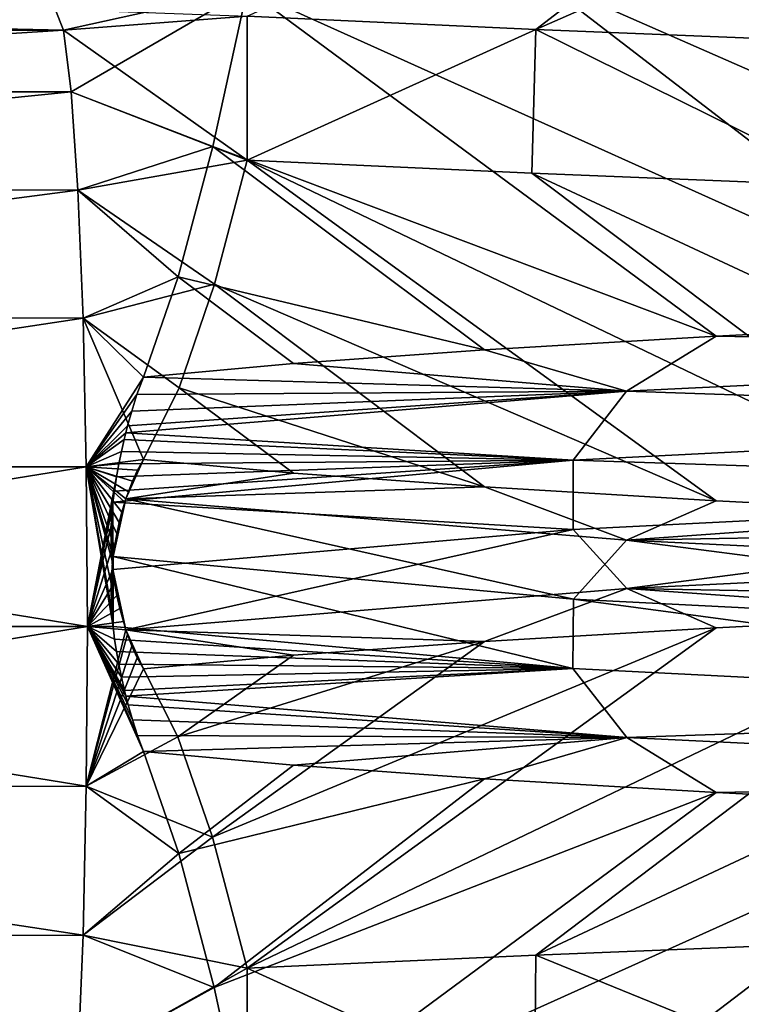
# Model space of a CAD drawing. Header units: millimetres. Extents: x -39.5 to 39.5, y -2 to 94.9.
# Tile 402 of 656: x -13 to -11.7, y 36.2 to 38. Entities that reach past the tile are written whole.
import ezdxf

# ---------------------------------------------------------------- set-up
doc = ezdxf.new("R2010")
doc.units = ezdxf.units.MM
doc.header["$LTSCALE"] = 65.185185
for name, color, linetype in [('460', 7, 'CONTINUOUS'), ('530', 7, 'CONTINUOUS'), ('531', 7, 'CONTINUOUS'), ('624', 7, 'CONTINUOUS'), ('625', 7, 'CONTINUOUS'), ('626', 7, 'CONTINUOUS'), ('633', 7, 'CONTINUOUS'), ('637', 7, 'CONTINUOUS')]:
    doc.layers.add(name, color=color, linetype=linetype)

msp = doc.modelspace()

# ---------------------------------------------------------------- linework, layer by layer
at = {"layer": '460', "linetype": 'Continuous'}
for points in [[(-12.6076, 37.987, -6.5337), (-12.0939, 37.9636, -7.4415), (-12.6076, 37.7306, -6.5337), (-12.6076, 37.987, -6.5337)], [(-12.6076, 37.7306, -6.5337), (-12.0939, 37.9636, -7.4415), (-12.1008, 37.7075, -7.4305), (-12.6076, 37.7306, -6.5337)], [(-12.1008, 37.7075, -7.4305), (-12.0939, 37.9636, -7.4415), (-11.5296, 37.6844, -8.289), (-12.1008, 37.7075, -7.4305)], [(-12.0939, 37.9636, -7.4415), (-11.5169, 37.9403, -8.3067), (-11.5296, 37.6844, -8.289), (-12.0939, 37.9636, -7.4415)], [(-12.0937, 36.3148, 7.4419), (-11.5219, 36.0815, 8.2998), (-11.517, 36.3381, 8.3065), (-12.0937, 36.3148, 7.4419)], [(-12.6076, 36.2914, 6.5337), (-12.0965, 36.0583, 7.4374), (-12.0937, 36.3148, 7.4419), (-12.6076, 36.2914, 6.5337)], [(-12.0965, 36.0583, 7.4374), (-11.5219, 36.0815, 8.2998), (-12.0937, 36.3148, 7.4419), (-12.0965, 36.0583, 7.4374)], [(-12.6076, 36.035, 6.5337), (-12.0965, 36.0583, 7.4374), (-12.6076, 36.2914, 6.5337), (-12.6076, 36.035, 6.5337)]]:
    msp.add_3dface(points, dxfattribs=at)
at = {"layer": '530', "linetype": 'Continuous'}
for points in [[(-12.95, 38), (-12.6076, 37.987, -6.5337), (-12.9351, 37.9624, -0.2853), (-12.95, 38)], [(-12.6076, 37.987, -6.5337), (-12.6076, 37.7306, -6.5337), (-12.9351, 37.9624, -0.2853), (-12.6076, 37.987, -6.5337)], [(-12.9351, 37.9624, -0.2853), (-12.6076, 37.7306, -6.5337), (-12.9211, 37.8522, -0.5507), (-12.9351, 37.9624, -0.2853)], [(-12.9211, 37.8522, -0.5507), (-12.6076, 37.7306, -6.5337), (-12.9092, 37.6772, -0.7783), (-12.9211, 37.8522, -0.5507)], [(-12.6076, 37.7306, -6.5337), (-12.666, 37.5097, -5.4195), (-12.9092, 37.6772, -0.7783), (-12.6076, 37.7306, -6.5337)], [(-12.9092, 37.6772, -0.7783), (-12.666, 37.5097, -5.4195), (-12.9001, 37.4493, -0.9529), (-12.9092, 37.6772, -0.7783)], [(-12.666, 37.5097, -5.4195), (-12.7288, 37.325, -4.2208), (-12.9001, 37.4493, -0.9529), (-12.666, 37.5097, -5.4195)], [(-12.7288, 37.325, -4.2208), (-12.7927, 37.1975, -3.001), (-12.9001, 37.4493, -0.9529), (-12.7288, 37.325, -4.2208)], [(-12.9001, 37.4493, -0.9529), (-12.7927, 37.1975, -3.001), (-12.8943, 37.1843, -1.0625), (-12.9001, 37.4493, -0.9529)], [(-12.7927, 37.1975, -3.001), (-12.8034, 37.1788, -2.798), (-12.8943, 37.1843, -1.0625), (-12.7927, 37.1975, -3.001)], [(-12.8943, 37.1843, -1.0625), (-12.8467, 36.9004, -1.9703), (-12.8924, 36.9, -1.0998), (-12.8943, 37.1843, -1.0625)], [(-12.8495, 36.9313, -1.9186), (-12.8467, 36.9004, -1.9703), (-12.8943, 37.1843, -1.0625), (-12.8495, 36.9313, -1.9186)], [(-12.8503, 36.9766, -1.9023), (-12.8495, 36.9313, -1.9186), (-12.8943, 37.1843, -1.0625), (-12.8503, 36.9766, -1.9023)], [(-12.8478, 37.0153, -1.9499), (-12.8503, 36.9766, -1.9023), (-12.8943, 37.1843, -1.0625), (-12.8478, 37.0153, -1.9499)], [(-12.8467, 37.0248, -1.9707), (-12.8478, 37.0153, -1.9499), (-12.8943, 37.1843, -1.0625), (-12.8467, 37.0248, -1.9707)], [(-12.8442, 37.0424, -2.0183), (-12.8467, 37.0248, -1.9707), (-12.8943, 37.1843, -1.0625), (-12.8442, 37.0424, -2.0183)], [(-12.8401, 37.0654, -2.0979), (-12.8442, 37.0424, -2.0183), (-12.8943, 37.1843, -1.0625), (-12.8401, 37.0654, -2.0979)], [(-12.8355, 37.0857, -2.184), (-12.8401, 37.0654, -2.0979), (-12.8943, 37.1843, -1.0625), (-12.8355, 37.0857, -2.184)], [(-12.8308, 37.1041, -2.2745), (-12.8355, 37.0857, -2.184), (-12.8943, 37.1843, -1.0625), (-12.8308, 37.1041, -2.2745)], [(-12.8255, 37.1219, -2.3749), (-12.8308, 37.1041, -2.2745), (-12.8943, 37.1843, -1.0625), (-12.8255, 37.1219, -2.3749)], [(-12.8238, 37.1273, -2.4074), (-12.8255, 37.1219, -2.3749), (-12.8943, 37.1843, -1.0625), (-12.8238, 37.1273, -2.4074)], [(-12.8194, 37.1403, -2.4914), (-12.8238, 37.1273, -2.4074), (-12.8943, 37.1843, -1.0625), (-12.8194, 37.1403, -2.4914)], [(-12.8122, 37.1593, -2.6303), (-12.8194, 37.1403, -2.4914), (-12.8943, 37.1843, -1.0625), (-12.8122, 37.1593, -2.6303)], [(-12.8034, 37.1788, -2.798), (-12.8122, 37.1593, -2.6303), (-12.8943, 37.1843, -1.0625), (-12.8034, 37.1788, -2.798)], [(-12.8924, 36.9, -1.0998), (-12.7927, 36.6778, -3.001), (-12.8943, 36.6157, -1.0625), (-12.8924, 36.9, -1.0998)], [(-12.8467, 36.9004, -1.9703), (-12.8438, 36.8776, -2.0257), (-12.8924, 36.9, -1.0998), (-12.8467, 36.9004, -1.9703)], [(-12.8034, 36.7063, -2.7974), (-12.7927, 36.6778, -3.001), (-12.8924, 36.9, -1.0998), (-12.8034, 36.7063, -2.7974)], [(-12.8123, 36.7342, -2.628), (-12.8034, 36.7063, -2.7974), (-12.8924, 36.9, -1.0998), (-12.8123, 36.7342, -2.628)], [(-12.8197, 36.7607, -2.4856), (-12.8123, 36.7342, -2.628), (-12.8924, 36.9, -1.0998), (-12.8197, 36.7607, -2.4856)], [(-12.8237, 36.7762, -2.409), (-12.8197, 36.7607, -2.4856), (-12.8924, 36.9, -1.0998), (-12.8237, 36.7762, -2.409)], [(-12.8261, 36.786, -2.3635), (-12.8237, 36.7762, -2.409), (-12.8924, 36.9, -1.0998), (-12.8261, 36.786, -2.3635)], [(-12.8316, 36.8101, -2.2583), (-12.8261, 36.786, -2.3635), (-12.8924, 36.9, -1.0998), (-12.8316, 36.8101, -2.2583)], [(-12.8364, 36.8332, -2.1685), (-12.8316, 36.8101, -2.2583), (-12.8924, 36.9, -1.0998), (-12.8364, 36.8332, -2.1685)], [(-12.8404, 36.8554, -2.0917), (-12.8364, 36.8332, -2.1685), (-12.8924, 36.9, -1.0998), (-12.8404, 36.8554, -2.0917)], [(-12.8438, 36.8776, -2.0257), (-12.8404, 36.8554, -2.0917), (-12.8924, 36.9, -1.0998), (-12.8438, 36.8776, -2.0257)], [(-12.7927, 36.6778, -3.001), (-12.7296, 36.4958, -4.2058), (-12.8943, 36.6157, -1.0625), (-12.7927, 36.6778, -3.001)], [(-12.8943, 36.6157, -1.0625), (-12.7296, 36.4958, -4.2058), (-12.9001, 36.3507, -0.9529), (-12.8943, 36.6157, -1.0625)], [(-12.7296, 36.4958, -4.2058), (-12.6665, 36.257, -5.4091), (-12.9001, 36.3507, -0.9529), (-12.7296, 36.4958, -4.2058)], [(-12.9001, 36.3507, -0.9529), (-12.6665, 36.257, -5.4091), (-12.9092, 36.1229, -0.7783), (-12.9001, 36.3507, -0.9529)], [(-12.6665, 36.257, -5.4091), (-12.6076, 35.987, -6.5337), (-12.9092, 36.1229, -0.7783), (-12.6665, 36.257, -5.4091)]]:
    msp.add_3dface(points, dxfattribs=at)
at = {"layer": '531', "linetype": 'Continuous'}
for points in [[(-12.6076, 38.035, 6.5337), (-12.95, 38), (-12.9351, 37.9624, 0.2853), (-12.6076, 38.035, 6.5337)], [(-12.9211, 37.8522, 0.5507), (-12.6076, 38.035, 6.5337), (-12.9351, 37.9624, 0.2853), (-12.9211, 37.8522, 0.5507)], [(-12.6688, 37.7552, 5.3653), (-12.6076, 38.035, 6.5337), (-12.9211, 37.8522, 0.5507), (-12.6688, 37.7552, 5.3653)], [(-12.9092, 37.6771, 0.7783), (-12.6688, 37.7552, 5.3653), (-12.9211, 37.8522, 0.5507), (-12.9092, 37.6771, 0.7783)], [(-12.7305, 37.523, 4.1879), (-12.6688, 37.7552, 5.3653), (-12.9092, 37.6771, 0.7783), (-12.7305, 37.523, 4.1879)], [(-12.9001, 37.4493, 0.9529), (-12.7305, 37.523, 4.1879), (-12.9092, 37.6771, 0.7783), (-12.9001, 37.4493, 0.9529)], [(-12.7927, 37.3442, 3.001), (-12.7305, 37.523, 4.1879), (-12.9001, 37.4493, 0.9529), (-12.7927, 37.3442, 3.001)], [(-12.8943, 37.1843, 1.0625), (-12.7927, 37.3442, 3.001), (-12.9001, 37.4493, 0.9529), (-12.8943, 37.1843, 1.0625)], [(-12.8042, 37.3133, 2.7817), (-12.7927, 37.3442, 3.001), (-12.8943, 37.1843, 1.0625), (-12.8042, 37.3133, 2.7817)], [(-12.8134, 37.284, 2.6061), (-12.8042, 37.3133, 2.7817), (-12.8943, 37.1843, 1.0625), (-12.8134, 37.284, 2.6061)], [(-12.8208, 37.2574, 2.4657), (-12.8134, 37.284, 2.6061), (-12.8943, 37.1843, 1.0625), (-12.8208, 37.2574, 2.4657)], [(-12.8239, 37.2453, 2.4066), (-12.8208, 37.2574, 2.4657), (-12.8943, 37.1843, 1.0625), (-12.8239, 37.2453, 2.4066)], [(-12.8267, 37.2335, 2.3522), (-12.8239, 37.2453, 2.4066), (-12.8943, 37.1843, 1.0625), (-12.8267, 37.2335, 2.3522)], [(-12.8317, 37.2116, 2.2573), (-12.8267, 37.2335, 2.3522), (-12.8943, 37.1843, 1.0625), (-12.8317, 37.2116, 2.2573)], [(-12.8361, 37.19, 2.1729), (-12.8317, 37.2116, 2.2573), (-12.8943, 37.1843, 1.0625), (-12.8361, 37.19, 2.1729)], [(-12.8404, 37.1667, 2.0921), (-12.8361, 37.19, 2.1729), (-12.8943, 37.1843, 1.0625), (-12.8404, 37.1667, 2.0921)], [(-12.8924, 36.9, 1.0998), (-12.8404, 37.1667, 2.0921), (-12.8943, 37.1843, 1.0625), (-12.8924, 36.9, 1.0998)], [(-12.8443, 37.1414, 2.0178), (-12.8404, 37.1667, 2.0921), (-12.8924, 36.9, 1.0998), (-12.8443, 37.1414, 2.0178)], [(-12.8468, 37.1215, 1.9701), (-12.8443, 37.1414, 2.0178), (-12.8924, 36.9, 1.0998), (-12.8468, 37.1215, 1.9701)], [(-12.8476, 37.1139, 1.9548), (-12.8468, 37.1215, 1.9701), (-12.8924, 36.9, 1.0998), (-12.8476, 37.1139, 1.9548)], [(-12.85, 37.0799, 1.9079), (-12.8476, 37.1139, 1.9548), (-12.8924, 36.9, 1.0998), (-12.85, 37.0799, 1.9079)], [(-12.8499, 37.0335, 1.9103), (-12.85, 37.0799, 1.9079), (-12.8924, 36.9, 1.0998), (-12.8499, 37.0335, 1.9103)], [(-12.8473, 37.0017, 1.9603), (-12.8499, 37.0335, 1.9103), (-12.8924, 36.9, 1.0998), (-12.8473, 37.0017, 1.9603)], [(-12.844, 36.978, 2.023), (-12.8473, 37.0017, 1.9603), (-12.8924, 36.9, 1.0998), (-12.844, 36.978, 2.023)], [(-12.8398, 36.9555, 2.1022), (-12.844, 36.978, 2.023), (-12.8924, 36.9, 1.0998), (-12.8398, 36.9555, 2.1022)], [(-12.8346, 36.9325, 2.2017), (-12.8398, 36.9555, 2.1022), (-12.8924, 36.9, 1.0998), (-12.8346, 36.9325, 2.2017)], [(-12.8283, 36.9091, 2.3228), (-12.8346, 36.9325, 2.2017), (-12.8924, 36.9, 1.0998), (-12.8283, 36.9091, 2.3228)], [(-12.8943, 36.6157, 1.0625), (-12.8237, 36.8943, 2.4099), (-12.8924, 36.9, 1.0998), (-12.8943, 36.6157, 1.0625)], [(-12.8237, 36.8943, 2.4099), (-12.8283, 36.9091, 2.3228), (-12.8924, 36.9, 1.0998), (-12.8237, 36.8943, 2.4099)], [(-12.821, 36.8863, 2.4612), (-12.8237, 36.8943, 2.4099), (-12.8943, 36.6157, 1.0625), (-12.821, 36.8863, 2.4612)], [(-12.8131, 36.8649, 2.613), (-12.821, 36.8863, 2.4612), (-12.8943, 36.6157, 1.0625), (-12.8131, 36.8649, 2.613)], [(-12.8039, 36.8442, 2.7882), (-12.8131, 36.8649, 2.613), (-12.8943, 36.6157, 1.0625), (-12.8039, 36.8442, 2.7882)], [(-12.7927, 36.8245, 3.001), (-12.8039, 36.8442, 2.7882), (-12.8943, 36.6157, 1.0625), (-12.7927, 36.8245, 3.001)], [(-12.7315, 36.7036, 4.1702), (-12.7927, 36.8245, 3.001), (-12.8943, 36.6157, 1.0625), (-12.7315, 36.7036, 4.1702)], [(-12.6697, 36.5248, 5.3485), (-12.7315, 36.7036, 4.1702), (-12.8943, 36.6157, 1.0625), (-12.6697, 36.5248, 5.3485)], [(-12.9001, 36.3507, 0.9529), (-12.6697, 36.5248, 5.3485), (-12.8943, 36.6157, 1.0625), (-12.9001, 36.3507, 0.9529)], [(-12.6076, 36.2914, 6.5337), (-12.6697, 36.5248, 5.3485), (-12.9001, 36.3507, 0.9529), (-12.6076, 36.2914, 6.5337)], [(-12.9092, 36.1228, 0.7783), (-12.6076, 36.2914, 6.5337), (-12.9001, 36.3507, 0.9529), (-12.9092, 36.1228, 0.7783)], [(-12.6076, 36.035, 6.5337), (-12.6076, 36.2914, 6.5337), (-12.9092, 36.1228, 0.7783), (-12.6076, 36.035, 6.5337)]]:
    msp.add_3dface(points, dxfattribs=at)
at = {"layer": '624', "linetype": 'Continuous'}
for points in [[(-11.517, 38.0817, 8.3065), (-12.0937, 38.0584, 7.4419), (-10.7447, 37.4661, 7.5639), (-11.517, 38.0817, 8.3065)], [(-12.0937, 38.0584, 7.4419), (-12.6076, 38.035, 6.5337), (-11.2919, 37.4417, 6.7195), (-12.0937, 38.0584, 7.4419)], [(-10.7447, 37.4661, 7.5639), (-12.0937, 38.0584, 7.4419), (-11.2919, 37.4417, 6.7195), (-10.7447, 37.4661, 7.5639)], [(-12.6076, 38.035, 6.5337), (-12.6688, 37.7552, 5.3653), (-11.773, 37.4173, 5.8358), (-12.6076, 38.035, 6.5337)], [(-11.2919, 37.4417, 6.7195), (-12.6076, 38.035, 6.5337), (-11.773, 37.4173, 5.8358), (-11.2919, 37.4417, 6.7195)], [(-12.6688, 37.7552, 5.3653), (-12.7305, 37.523, 4.1879), (-12.185, 37.3929, 4.9178), (-12.6688, 37.7552, 5.3653)], [(-11.773, 37.4173, 5.8358), (-12.6688, 37.7552, 5.3653), (-12.185, 37.3929, 4.9178), (-11.773, 37.4173, 5.8358)], [(-12.666, 37.5097, -5.4195), (-12.6076, 37.7306, -6.5337), (-11.773, 37.1243, -5.8358), (-12.666, 37.5097, -5.4195)], [(-12.6076, 37.7306, -6.5337), (-12.1008, 37.7075, -7.4305), (-11.2919, 37.0999, -6.7195), (-12.6076, 37.7306, -6.5337)], [(-11.773, 37.1243, -5.8358), (-12.6076, 37.7306, -6.5337), (-11.2919, 37.0999, -6.7195), (-11.773, 37.1243, -5.8358)], [(-12.1008, 37.7075, -7.4305), (-11.5296, 37.6844, -8.289), (-10.7447, 37.0756, -7.5639), (-12.1008, 37.7075, -7.4305)], [(-11.2919, 37.0999, -6.7195), (-12.1008, 37.7075, -7.4305), (-10.7447, 37.0756, -7.5639), (-11.2919, 37.0999, -6.7195)], [(-12.7305, 37.523, 4.1879), (-12.7927, 37.3442, 3.001), (-12.5256, 37.3685, 3.971), (-12.7305, 37.523, 4.1879)], [(-12.185, 37.3929, 4.9178), (-12.7305, 37.523, 4.1879), (-12.5256, 37.3685, 3.971), (-12.185, 37.3929, 4.9178)], [(-12.7288, 37.325, -4.2208), (-12.666, 37.5097, -5.4195), (-12.185, 37.1487, -4.9178), (-12.7288, 37.325, -4.2208)], [(-12.185, 37.1487, -4.9178), (-12.666, 37.5097, -5.4195), (-11.773, 37.1243, -5.8358), (-12.185, 37.1487, -4.9178)], [(-12.7927, 37.1975, -3.001), (-12.7288, 37.325, -4.2208), (-12.5256, 37.1731, -3.971), (-12.7927, 37.1975, -3.001)], [(-12.5256, 37.1731, -3.971), (-12.7288, 37.325, -4.2208), (-12.185, 37.1487, -4.9178), (-12.5256, 37.1731, -3.971)]]:
    msp.add_3dface(points, dxfattribs=at)
at = {"layer": '625', "linetype": 'Continuous'}
for points in [[(-11.2919, 37.4417, 6.7195), (-11.773, 37.4173, 5.8358), (-10.4077, 37.3927, 7.8696), (-11.2919, 37.4417, 6.7195)], [(-11.773, 37.4173, 5.8358), (-12.185, 37.3929, 4.9178), (-11.9322, 37.3192, 5.2796), (-11.773, 37.4173, 5.8358)], [(-10.4077, 37.3927, 7.8696), (-11.773, 37.4173, 5.8358), (-11.9322, 37.3192, 5.2796), (-10.4077, 37.3927, 7.8696)], [(-12.185, 37.3929, 4.9178), (-12.5256, 37.3685, 3.971), (-11.9322, 37.3192, 5.2796), (-12.185, 37.3929, 4.9178)], [(-10.4077, 37.3927, 7.8696), (-11.9322, 37.3192, 5.2796), (-10.5391, 37.2717, 7.6056), (-10.4077, 37.3927, 7.8696)], [(-12.5256, 37.3685, 3.971), (-12.7927, 37.3442, 3.001), (-11.9322, 37.3192, 5.2796), (-12.5256, 37.3685, 3.971)], [(-12.7927, 37.3442, 3.001), (-12.8042, 37.3133, 2.7817), (-11.9322, 37.3192, 5.2796), (-12.7927, 37.3442, 3.001)], [(-12.8208, 37.2574, 2.4657), (-12.8239, 37.2453, 2.4066), (-11.9322, 37.3192, 5.2796), (-12.8208, 37.2574, 2.4657)], [(-11.9322, 37.3192, 5.2796), (-12.8239, 37.2453, 2.4066), (-12.0274, 37.1964, 4.9255), (-11.9322, 37.3192, 5.2796)], [(-12.8134, 37.284, 2.6061), (-12.8208, 37.2574, 2.4657), (-11.9322, 37.3192, 5.2796), (-12.8134, 37.284, 2.6061)], [(-12.8042, 37.3133, 2.7817), (-12.8134, 37.284, 2.6061), (-11.9322, 37.3192, 5.2796), (-12.8042, 37.3133, 2.7817)], [(-10.5391, 37.2717, 7.6056), (-11.9322, 37.3192, 5.2796), (-12.0274, 37.1964, 4.9255), (-10.5391, 37.2717, 7.6056)], [(-10.5391, 37.2717, 7.6056), (-12.0274, 37.1964, 4.9255), (-10.539, 37.1479, 7.6059), (-10.5391, 37.2717, 7.6056)], [(-12.8267, 37.2335, 2.3522), (-12.8317, 37.2116, 2.2573), (-12.0274, 37.1964, 4.9255), (-12.8267, 37.2335, 2.3522)], [(-12.8239, 37.2453, 2.4066), (-12.8267, 37.2335, 2.3522), (-12.0274, 37.1964, 4.9255), (-12.8239, 37.2453, 2.4066)], [(-12.8443, 37.1414, 2.0178), (-12.8468, 37.1215, 1.9701), (-12.0274, 37.1964, 4.9255), (-12.8443, 37.1414, 2.0178)], [(-12.0274, 37.1964, 4.9255), (-12.8468, 37.1215, 1.9701), (-12.0274, 37.0727, 4.9258), (-12.0274, 37.1964, 4.9255)], [(-12.8404, 37.1667, 2.0921), (-12.8443, 37.1414, 2.0178), (-12.0274, 37.1964, 4.9255), (-12.8404, 37.1667, 2.0921)], [(-12.8361, 37.19, 2.1729), (-12.8404, 37.1667, 2.0921), (-12.0274, 37.1964, 4.9255), (-12.8361, 37.19, 2.1729)], [(-12.8317, 37.2116, 2.2573), (-12.8361, 37.19, 2.1729), (-12.0274, 37.1964, 4.9255), (-12.8317, 37.2116, 2.2573)], [(-12.8238, 37.1273, -2.4074), (-12.8034, 37.1788, -2.798), (-12.7927, 37.1975, -3.001), (-12.8238, 37.1273, -2.4074)], [(-12.8238, 37.1273, -2.4074), (-12.7927, 37.1975, -3.001), (-12.5256, 37.1731, -3.971), (-12.8238, 37.1273, -2.4074)], [(-10.539, 37.1479, 7.6059), (-12.0274, 37.1964, 4.9255), (-12.0274, 37.0727, 4.9258), (-10.539, 37.1479, 7.6059)], [(-12.8238, 37.1273, -2.4074), (-12.8122, 37.1593, -2.6303), (-12.8034, 37.1788, -2.798), (-12.8238, 37.1273, -2.4074)], [(-12.8238, 37.1273, -2.4074), (-12.5256, 37.1731, -3.971), (-12.185, 37.1487, -4.9178), (-12.8238, 37.1273, -2.4074)], [(-12.8238, 37.1273, -2.4074), (-12.8194, 37.1403, -2.4914), (-12.8122, 37.1593, -2.6303), (-12.8238, 37.1273, -2.4074)], [(-12.8238, 37.1273, -2.4074), (-12.185, 37.1487, -4.9178), (-11.9322, 37.054, -5.2794), (-12.8238, 37.1273, -2.4074)], [(-12.185, 37.1487, -4.9178), (-11.773, 37.1243, -5.8358), (-11.9322, 37.054, -5.2794), (-12.185, 37.1487, -4.9178)], [(-10.539, 37.1479, 7.6059), (-12.0274, 37.0727, 4.9258), (-11.9317, 36.9677, 5.2811), (-10.539, 37.1479, 7.6059)], [(-10.4071, 37.0412, 7.8708), (-10.539, 37.1479, 7.6059), (-11.9317, 36.9677, 5.2811), (-10.4071, 37.0412, 7.8708)], [(-12.8467, 37.0248, -1.9707), (-12.8255, 37.1219, -2.3749), (-12.8238, 37.1273, -2.4074), (-12.8467, 37.0248, -1.9707)], [(-12.8467, 37.0248, -1.9707), (-12.8238, 37.1273, -2.4074), (-12.0271, 36.949, -4.9261), (-12.8467, 37.0248, -1.9707)], [(-12.0271, 36.949, -4.9261), (-12.8238, 37.1273, -2.4074), (-11.9322, 37.054, -5.2794), (-12.0271, 36.949, -4.9261)], [(-12.8476, 37.1139, 1.9548), (-12.85, 37.0799, 1.9079), (-12.8499, 37.0335, 1.9103), (-12.8476, 37.1139, 1.9548)], [(-12.8476, 37.1139, 1.9548), (-12.8499, 37.0335, 1.9103), (-12.8473, 37.0017, 1.9603), (-12.8476, 37.1139, 1.9548)], [(-12.8468, 37.1215, 1.9701), (-12.8476, 37.1139, 1.9548), (-12.8473, 37.0017, 1.9603), (-12.8468, 37.1215, 1.9701)], [(-12.8468, 37.1215, 1.9701), (-12.8473, 37.0017, 1.9603), (-12.0274, 37.0727, 4.9258), (-12.8468, 37.1215, 1.9701)], [(-12.8467, 37.0248, -1.9707), (-12.8308, 37.1041, -2.2745), (-12.8255, 37.1219, -2.3749), (-12.8467, 37.0248, -1.9707)], [(-11.773, 37.1243, -5.8358), (-11.2919, 37.0999, -6.7195), (-11.9322, 37.054, -5.2794), (-11.773, 37.1243, -5.8358)], [(-12.8467, 37.0248, -1.9707), (-12.8355, 37.0857, -2.184), (-12.8308, 37.1041, -2.2745), (-12.8467, 37.0248, -1.9707)], [(-11.2919, 37.0999, -6.7195), (-10.7447, 37.0756, -7.5639), (-11.9322, 37.054, -5.2794), (-11.2919, 37.0999, -6.7195)], [(-12.8473, 37.0017, 1.9603), (-12.8237, 36.8943, 2.4099), (-12.0274, 37.0727, 4.9258), (-12.8473, 37.0017, 1.9603)], [(-12.8467, 37.0248, -1.9707), (-12.8401, 37.0654, -2.0979), (-12.8355, 37.0857, -2.184), (-12.8467, 37.0248, -1.9707)], [(-12.0274, 37.0727, 4.9258), (-12.8237, 36.8943, 2.4099), (-11.9317, 36.9677, 5.2811), (-12.0274, 37.0727, 4.9258)], [(-10.7447, 37.0756, -7.5639), (-10.4078, 36.9805, -7.8695), (-11.9322, 37.054, -5.2794), (-10.7447, 37.0756, -7.5639)], [(-12.8467, 37.0248, -1.9707), (-12.8442, 37.0424, -2.0183), (-12.8401, 37.0654, -2.0979), (-12.8467, 37.0248, -1.9707)], [(-10.5388, 36.8737, -7.6061), (-12.0271, 36.949, -4.9261), (-11.9322, 37.054, -5.2794), (-10.5388, 36.8737, -7.6061)], [(-10.4078, 36.9805, -7.8695), (-10.5388, 36.8737, -7.6061), (-11.9322, 37.054, -5.2794), (-10.4078, 36.9805, -7.8695)], [(-10.4071, 37.0412, 7.8708), (-11.9317, 36.9677, 5.2811), (-10.7447, 36.9464, 7.5639), (-10.4071, 37.0412, 7.8708)], [(-12.8467, 36.9004, -1.9703), (-12.8478, 37.0153, -1.9499), (-12.8467, 37.0248, -1.9707), (-12.8467, 36.9004, -1.9703)], [(-12.8467, 36.9004, -1.9703), (-12.8467, 37.0248, -1.9707), (-12.0278, 36.8252, -4.9247), (-12.8467, 36.9004, -1.9703)], [(-12.0278, 36.8252, -4.9247), (-12.8467, 37.0248, -1.9707), (-12.0271, 36.949, -4.9261), (-12.0278, 36.8252, -4.9247)], [(-12.8495, 36.9313, -1.9186), (-12.8503, 36.9766, -1.9023), (-12.8478, 37.0153, -1.9499), (-12.8495, 36.9313, -1.9186)], [(-12.8467, 36.9004, -1.9703), (-12.8495, 36.9313, -1.9186), (-12.8478, 37.0153, -1.9499), (-12.8467, 36.9004, -1.9703)], [(-12.8473, 37.0017, 1.9603), (-12.844, 36.978, 2.023), (-12.8398, 36.9555, 2.1022), (-12.8473, 37.0017, 1.9603)], [(-12.8473, 37.0017, 1.9603), (-12.8398, 36.9555, 2.1022), (-12.8346, 36.9325, 2.2017), (-12.8473, 37.0017, 1.9603)], [(-12.8473, 37.0017, 1.9603), (-12.8346, 36.9325, 2.2017), (-12.8283, 36.9091, 2.3228), (-12.8473, 37.0017, 1.9603)], [(-12.8473, 37.0017, 1.9603), (-12.8283, 36.9091, 2.3228), (-12.8237, 36.8943, 2.4099), (-12.8473, 37.0017, 1.9603)], [(-11.9317, 36.9677, 5.2811), (-12.8237, 36.8943, 2.4099), (-12.185, 36.8733, 4.9178), (-11.9317, 36.9677, 5.2811)], [(-11.773, 36.8977, 5.8358), (-11.9317, 36.9677, 5.2811), (-12.185, 36.8733, 4.9178), (-11.773, 36.8977, 5.8358)], [(-10.7447, 36.9464, 7.5639), (-11.9317, 36.9677, 5.2811), (-11.2919, 36.9221, 6.7195), (-10.7447, 36.9464, 7.5639)], [(-11.2919, 36.9221, 6.7195), (-11.9317, 36.9677, 5.2811), (-11.773, 36.8977, 5.8358), (-11.2919, 36.9221, 6.7195)], [(-10.5397, 36.75, -7.605), (-12.0278, 36.8252, -4.9247), (-12.0271, 36.949, -4.9261), (-10.5397, 36.75, -7.605)], [(-10.5388, 36.8737, -7.6061), (-10.5397, 36.75, -7.605), (-12.0271, 36.949, -4.9261), (-10.5388, 36.8737, -7.6061)], [(-12.8438, 36.8776, -2.0257), (-12.8467, 36.9004, -1.9703), (-12.0278, 36.8252, -4.9247), (-12.8438, 36.8776, -2.0257)], [(-12.8237, 36.8943, 2.4099), (-12.821, 36.8863, 2.4612), (-12.8131, 36.8649, 2.613), (-12.8237, 36.8943, 2.4099)], [(-12.8237, 36.8943, 2.4099), (-12.8131, 36.8649, 2.613), (-12.8039, 36.8442, 2.7882), (-12.8237, 36.8943, 2.4099)], [(-12.8237, 36.8943, 2.4099), (-12.8039, 36.8442, 2.7882), (-12.7927, 36.8245, 3.001), (-12.8237, 36.8943, 2.4099)], [(-12.8237, 36.8943, 2.4099), (-12.7927, 36.8245, 3.001), (-12.5256, 36.8489, 3.971), (-12.8237, 36.8943, 2.4099)], [(-12.185, 36.8733, 4.9178), (-12.8237, 36.8943, 2.4099), (-12.5256, 36.8489, 3.971), (-12.185, 36.8733, 4.9178)], [(-12.8404, 36.8554, -2.0917), (-12.8438, 36.8776, -2.0257), (-12.0278, 36.8252, -4.9247), (-12.8404, 36.8554, -2.0917)], [(-12.8364, 36.8332, -2.1685), (-12.8404, 36.8554, -2.0917), (-12.0278, 36.8252, -4.9247), (-12.8364, 36.8332, -2.1685)], [(-12.8316, 36.8101, -2.2583), (-12.8364, 36.8332, -2.1685), (-12.0278, 36.8252, -4.9247), (-12.8316, 36.8101, -2.2583)], [(-12.8261, 36.786, -2.3635), (-12.8316, 36.8101, -2.2583), (-12.0278, 36.8252, -4.9247), (-12.8261, 36.786, -2.3635)], [(-12.8237, 36.7762, -2.409), (-12.8261, 36.786, -2.3635), (-12.0278, 36.8252, -4.9247), (-12.8237, 36.7762, -2.409)], [(-11.9318, 36.7025, -5.2809), (-12.8237, 36.7762, -2.409), (-12.0278, 36.8252, -4.9247), (-11.9318, 36.7025, -5.2809)], [(-10.5397, 36.75, -7.605), (-11.9318, 36.7025, -5.2809), (-12.0278, 36.8252, -4.9247), (-10.5397, 36.75, -7.605)], [(-12.8197, 36.7607, -2.4856), (-12.8237, 36.7762, -2.409), (-11.9318, 36.7025, -5.2809), (-12.8197, 36.7607, -2.4856)], [(-12.8123, 36.7342, -2.628), (-12.8197, 36.7607, -2.4856), (-11.9318, 36.7025, -5.2809), (-12.8123, 36.7342, -2.628)], [(-10.4072, 36.629, -7.8706), (-11.9318, 36.7025, -5.2809), (-10.5397, 36.75, -7.605), (-10.4072, 36.629, -7.8706)], [(-12.8034, 36.7063, -2.7974), (-12.8123, 36.7342, -2.628), (-11.9318, 36.7025, -5.2809), (-12.8034, 36.7063, -2.7974)], [(-12.7927, 36.6778, -3.001), (-12.8034, 36.7063, -2.7974), (-11.9318, 36.7025, -5.2809), (-12.7927, 36.6778, -3.001)], [(-12.7927, 36.6778, -3.001), (-11.9318, 36.7025, -5.2809), (-12.5256, 36.6535, -3.971), (-12.7927, 36.6778, -3.001)], [(-12.5256, 36.6535, -3.971), (-11.9318, 36.7025, -5.2809), (-12.185, 36.6291, -4.9178), (-12.5256, 36.6535, -3.971)], [(-12.185, 36.6291, -4.9178), (-11.9318, 36.7025, -5.2809), (-11.773, 36.6047, -5.8358), (-12.185, 36.6291, -4.9178)], [(-11.9318, 36.7025, -5.2809), (-10.4072, 36.629, -7.8706), (-11.773, 36.6047, -5.8358), (-11.9318, 36.7025, -5.2809)], [(-11.773, 36.6047, -5.8358), (-10.4072, 36.629, -7.8706), (-11.2919, 36.5803, -6.7195), (-11.773, 36.6047, -5.8358)]]:
    msp.add_3dface(points, dxfattribs=at)
at = {"layer": '626', "linetype": 'Continuous'}
for points in [[(-12.0939, 37.9636, -7.4415), (-12.6076, 37.987, -6.5337), (-11.2919, 38.5803, -6.7195), (-12.0939, 37.9636, -7.4415)], [(-12.0939, 37.9636, -7.4415), (-11.2919, 38.5803, -6.7195), (-10.7447, 38.5559, -7.5639), (-12.0939, 37.9636, -7.4415)], [(-11.5169, 37.9403, -8.3067), (-12.0939, 37.9636, -7.4415), (-10.7447, 38.5559, -7.5639), (-11.5169, 37.9403, -8.3067)], [(-12.0937, 36.3148, 7.4419), (-11.517, 36.3381, 8.3065), (-10.7447, 36.9464, 7.5639), (-12.0937, 36.3148, 7.4419)], [(-12.0937, 36.3148, 7.4419), (-10.7447, 36.9464, 7.5639), (-11.2919, 36.9221, 6.7195), (-12.0937, 36.3148, 7.4419)], [(-12.6076, 36.2914, 6.5337), (-12.0937, 36.3148, 7.4419), (-11.2919, 36.9221, 6.7195), (-12.6076, 36.2914, 6.5337)], [(-12.6076, 36.2914, 6.5337), (-11.2919, 36.9221, 6.7195), (-11.773, 36.8977, 5.8358), (-12.6076, 36.2914, 6.5337)], [(-12.6697, 36.5248, 5.3485), (-12.6076, 36.2914, 6.5337), (-11.773, 36.8977, 5.8358), (-12.6697, 36.5248, 5.3485)], [(-12.6697, 36.5248, 5.3485), (-11.773, 36.8977, 5.8358), (-12.185, 36.8733, 4.9178), (-12.6697, 36.5248, 5.3485)], [(-12.7315, 36.7036, 4.1702), (-12.6697, 36.5248, 5.3485), (-12.185, 36.8733, 4.9178), (-12.7315, 36.7036, 4.1702)], [(-12.7315, 36.7036, 4.1702), (-12.185, 36.8733, 4.9178), (-12.5256, 36.8489, 3.971), (-12.7315, 36.7036, 4.1702)], [(-12.7927, 36.8245, 3.001), (-12.7315, 36.7036, 4.1702), (-12.5256, 36.8489, 3.971), (-12.7927, 36.8245, 3.001)], [(-12.7296, 36.4958, -4.2058), (-12.7927, 36.6778, -3.001), (-12.5256, 36.6535, -3.971), (-12.7296, 36.4958, -4.2058)], [(-12.7296, 36.4958, -4.2058), (-12.5256, 36.6535, -3.971), (-12.185, 36.6291, -4.9178), (-12.7296, 36.4958, -4.2058)], [(-12.6665, 36.257, -5.4091), (-12.7296, 36.4958, -4.2058), (-12.185, 36.6291, -4.9178), (-12.6665, 36.257, -5.4091)], [(-12.6665, 36.257, -5.4091), (-12.185, 36.6291, -4.9178), (-11.773, 36.6047, -5.8358), (-12.6665, 36.257, -5.4091)], [(-12.6076, 35.987, -6.5337), (-12.6665, 36.257, -5.4091), (-11.773, 36.6047, -5.8358), (-12.6076, 35.987, -6.5337)], [(-12.6076, 35.987, -6.5337), (-11.773, 36.6047, -5.8358), (-11.2919, 36.5803, -6.7195), (-12.6076, 35.987, -6.5337)], [(-12.1008, 35.9639, -7.4305), (-12.6076, 35.987, -6.5337), (-11.2919, 36.5803, -6.7195), (-12.1008, 35.9639, -7.4305)], [(-12.1008, 35.9639, -7.4305), (-11.2919, 36.5803, -6.7195), (-10.7447, 36.5559, -7.5639), (-12.1008, 35.9639, -7.4305)], [(-11.5296, 35.9408, -8.289), (-12.1008, 35.9639, -7.4305), (-10.7447, 36.5559, -7.5639), (-11.5296, 35.9408, -8.289)]]:
    msp.add_3dface(points, dxfattribs=at)
at = {"layer": '633', "linetype": 'Continuous'}
for points in [[(-12.95, 38), (-12.9351, 37.9624, -0.2853), (-14.65, 38), (-12.95, 38)], [(-14.65, 38), (-12.9351, 37.9624, -0.2853), (-14.65, 37.9625, -0.2847), (-14.65, 38)], [(-14.65, 37.9625, -0.2847), (-12.9351, 37.9624, -0.2853), (-14.65, 37.8526, -0.55), (-14.65, 37.9625, -0.2847)], [(-12.9351, 37.9624, -0.2853), (-12.9211, 37.8522, -0.5507), (-14.65, 37.8526, -0.55), (-12.9351, 37.9624, -0.2853)], [(-14.65, 37.8526, -0.55), (-12.9211, 37.8522, -0.5507), (-14.65, 37.6778, -0.7778), (-14.65, 37.8526, -0.55)], [(-12.9211, 37.8522, -0.5507), (-12.9092, 37.6772, -0.7783), (-14.65, 37.6778, -0.7778), (-12.9211, 37.8522, -0.5507)], [(-14.65, 37.6778, -0.7778), (-12.9092, 37.6772, -0.7783), (-14.65, 37.45, -0.9526), (-14.65, 37.6778, -0.7778)], [(-12.9092, 37.6772, -0.7783), (-12.9001, 37.4493, -0.9529), (-14.65, 37.45, -0.9526), (-12.9092, 37.6772, -0.7783)], [(-14.65, 37.45, -0.9526), (-12.9001, 37.4493, -0.9529), (-14.65, 37.1847, -1.0625), (-14.65, 37.45, -0.9526)], [(-12.9001, 37.4493, -0.9529), (-12.8943, 37.1843, -1.0625), (-14.65, 37.1847, -1.0625), (-12.9001, 37.4493, -0.9529)], [(-12.8943, 37.1843, -1.0625), (-12.8924, 36.9, -1.0998), (-14.65, 37.1847, -1.0625), (-12.8943, 37.1843, -1.0625)], [(-14.65, 37.1847, -1.0625), (-12.8924, 36.9, -1.0998), (-14.65, 36.9, -1.1), (-14.65, 37.1847, -1.0625)], [(-12.8924, 36.9, -1.0998), (-12.8943, 36.6157, -1.0625), (-14.65, 36.9, -1.1), (-12.8924, 36.9, -1.0998)], [(-14.65, 36.9, -1.1), (-12.8943, 36.6157, -1.0625), (-14.65, 36.6153, -1.0625), (-14.65, 36.9, -1.1)], [(-12.8943, 36.6157, -1.0625), (-12.9001, 36.3507, -0.9529), (-14.65, 36.6153, -1.0625), (-12.8943, 36.6157, -1.0625)], [(-14.65, 36.6153, -1.0625), (-12.9001, 36.3507, -0.9529), (-14.65, 36.35, -0.9526), (-14.65, 36.6153, -1.0625)], [(-12.9001, 36.3507, -0.9529), (-12.9092, 36.1229, -0.7783), (-14.65, 36.35, -0.9526), (-12.9001, 36.3507, -0.9529)], [(-14.65, 36.35, -0.9526), (-12.9092, 36.1229, -0.7783), (-14.65, 36.1222, -0.7778), (-14.65, 36.35, -0.9526)]]:
    msp.add_3dface(points, dxfattribs=at)
at = {"layer": '637', "linetype": 'Continuous'}
for points in [[(-12.9351, 37.9624, 0.2853), (-12.95, 38), (-14.65, 37.9625, 0.2847), (-12.9351, 37.9624, 0.2853)], [(-12.95, 38), (-14.65, 38), (-14.65, 37.9625, 0.2847), (-12.95, 38)], [(-14.65, 37.8526, 0.55), (-12.9351, 37.9624, 0.2853), (-14.65, 37.9625, 0.2847), (-14.65, 37.8526, 0.55)], [(-12.9211, 37.8522, 0.5507), (-12.9351, 37.9624, 0.2853), (-14.65, 37.8526, 0.55), (-12.9211, 37.8522, 0.5507)], [(-14.65, 37.6778, 0.7778), (-12.9211, 37.8522, 0.5507), (-14.65, 37.8526, 0.55), (-14.65, 37.6778, 0.7778)], [(-12.9092, 37.6771, 0.7783), (-12.9211, 37.8522, 0.5507), (-14.65, 37.6778, 0.7778), (-12.9092, 37.6771, 0.7783)], [(-14.65, 37.45, 0.9526), (-12.9092, 37.6771, 0.7783), (-14.65, 37.6778, 0.7778), (-14.65, 37.45, 0.9526)], [(-12.9001, 37.4493, 0.9529), (-12.9092, 37.6771, 0.7783), (-14.65, 37.45, 0.9526), (-12.9001, 37.4493, 0.9529)], [(-14.65, 37.1847, 1.0625), (-12.9001, 37.4493, 0.9529), (-14.65, 37.45, 0.9526), (-14.65, 37.1847, 1.0625)], [(-12.8943, 37.1843, 1.0625), (-12.9001, 37.4493, 0.9529), (-14.65, 37.1847, 1.0625), (-12.8943, 37.1843, 1.0625)], [(-14.65, 36.9, 1.1), (-12.8943, 37.1843, 1.0625), (-14.65, 37.1847, 1.0625), (-14.65, 36.9, 1.1)], [(-12.8924, 36.9, 1.0998), (-12.8943, 37.1843, 1.0625), (-14.65, 36.9, 1.1), (-12.8924, 36.9, 1.0998)], [(-12.8943, 36.6157, 1.0625), (-12.8924, 36.9, 1.0998), (-14.65, 36.6153, 1.0625), (-12.8943, 36.6157, 1.0625)], [(-14.65, 36.6153, 1.0625), (-12.8924, 36.9, 1.0998), (-14.65, 36.9, 1.1), (-14.65, 36.6153, 1.0625)], [(-12.9001, 36.3507, 0.9529), (-12.8943, 36.6157, 1.0625), (-14.65, 36.6153, 1.0625), (-12.9001, 36.3507, 0.9529)], [(-14.65, 36.35, 0.9526), (-12.9001, 36.3507, 0.9529), (-14.65, 36.6153, 1.0625), (-14.65, 36.35, 0.9526)], [(-12.9092, 36.1228, 0.7783), (-12.9001, 36.3507, 0.9529), (-14.65, 36.35, 0.9526), (-12.9092, 36.1228, 0.7783)], [(-14.65, 36.1222, 0.7778), (-12.9092, 36.1228, 0.7783), (-14.65, 36.35, 0.9526), (-14.65, 36.1222, 0.7778)]]:
    msp.add_3dface(points, dxfattribs=at)

doc.saveas('drawing.dxf')
